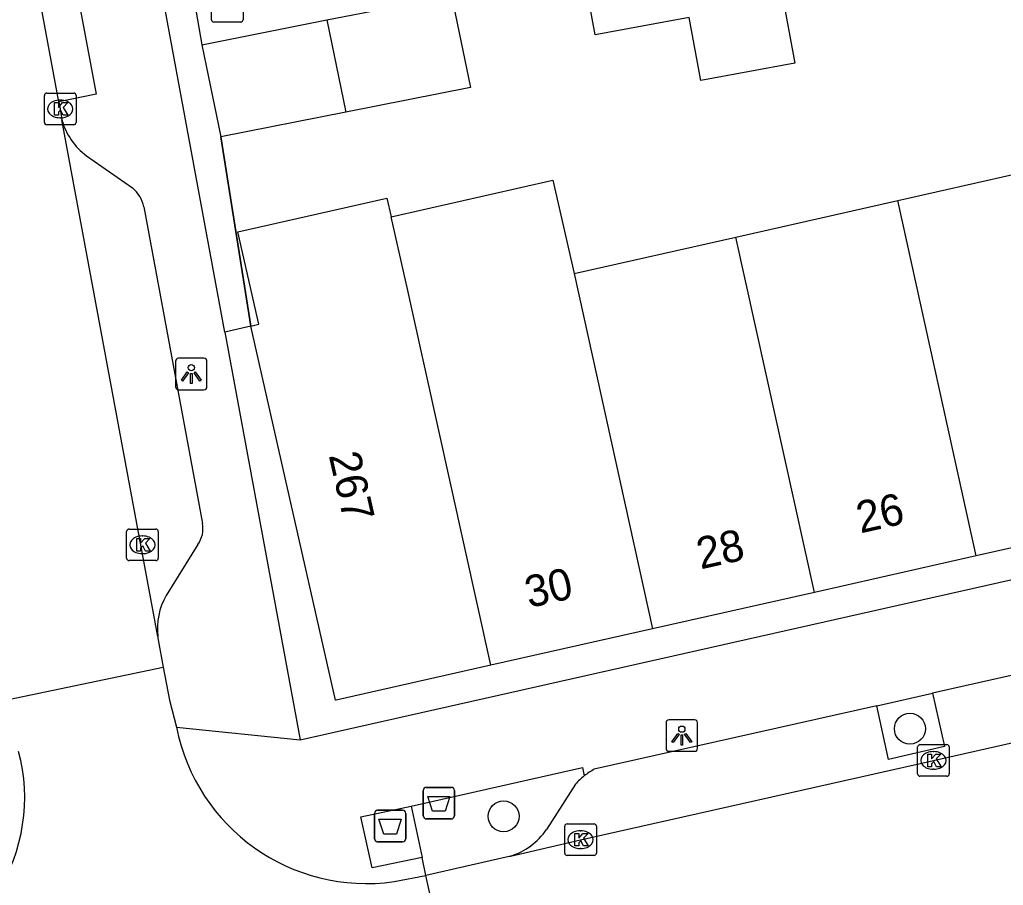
# Model space of a CAD drawing. Extents: x 160379 to 161131, y 383940 to 384849.
# Drawn here: x 160818.43 to 160849.57, y 384531.19 to 384558.6 of the extents above; entities that cross this region are included whole.
import ezdxf

# ---------------------------------------------------------------- set-up
doc = ezdxf.new("R2010")
doc.units = 0
for name, color, linetype in [('IMGEO_Afval_apart_plaats', 7, 'Continuous'), ('IMGEO_Afvalbak', 7, 'Continuous'), ('IMGEO_Boom', 7, 'Continuous'), ('IMGEO_Kolk', 7, 'Continuous'), ('IMGEO_Lichtpunt', 7, 'Continuous'), ('IMGEO_Muur', 7, 'Continuous'), ('IMGEO_Pand', 7, 'Continuous'), ('IMGEO_Pand_nummerreeks', 7, 'Continuous'), ('IMGEO_Parkeervlak_open', 7, 'Continuous'), ('IMGEO_Rijbaan_lokaal_open', 7, 'Continuous'), ('IMGEO_Rioolput', 7, 'Continuous'), ('IMGEO_Voetpad_gesloten', 7, 'Continuous'), ('IMGEO_Voetpad_open', 7, 'Continuous')]:
    doc.layers.add(name, color=color, linetype=linetype)

msp = doc.modelspace()

# ---------------------------------------------------------------- linework, layer by layer
at = {"layer": 'IMGEO_Afval_apart_plaats'}
for p, q in [((160829.761, 384533.563), (160830.551, 384533.563)), ((160830.551, 384533.563), (160829.761, 384533.563)), ((160829.661, 384532.663), (160829.661, 384533.463)), ((160829.661, 384533.463), (160829.661, 384532.663)), ((160830.651, 384533.463), (160830.651, 384532.663)), ((160830.651, 384532.663), (160830.651, 384533.463)), ((160830.551, 384532.563), (160829.761, 384532.563)), ((160829.761, 384532.563), (160830.551, 384532.563))]:
    msp.add_line(p, q, dxfattribs=at)
msp.add_lwpolyline([(160829.804, 384533.277), (160830.508, 384533.277), (160830.359, 384532.807), (160829.953, 384532.807), (160829.804, 384533.277)], dxfattribs=at)
for centre, start, end in [((160829.761, 384533.463), 90, 180), ((160829.761, 384533.463), 90, 180), ((160830.551, 384533.463), 0, 90), ((160830.551, 384533.463), 360, 90), ((160829.761, 384532.663), 180, 270), ((160829.761, 384532.663), 180, 270), ((160830.551, 384532.663), 270, 0), ((160830.551, 384532.663), 270, 0)]:
    msp.add_arc(centre, 0.1, start, end, dxfattribs=at)
at = {"layer": 'IMGEO_Afvalbak'}
for p, q in [((160831.203, 384533.389), (160831.203, 384534.189)), ((160831.203, 384534.189), (160831.203, 384533.389)), ((160831.303, 384534.289), (160832.093, 384534.289)), ((160832.093, 384534.289), (160831.303, 384534.289)), ((160832.193, 384534.189), (160832.193, 384533.389)), ((160832.193, 384533.389), (160832.193, 384534.189)), ((160832.093, 384533.289), (160831.303, 384533.289)), ((160831.303, 384533.289), (160832.093, 384533.289))]:
    msp.add_line(p, q, dxfattribs=at)
msp.add_lwpolyline([(160831.346, 384534.003), (160832.05, 384534.003), (160831.901, 384533.533), (160831.495, 384533.533), (160831.346, 384534.003)], dxfattribs=at)
for centre, start, end in [((160831.303, 384534.189), 90, 180), ((160831.303, 384534.189), 90, 180), ((160832.093, 384534.189), 0, 90), ((160832.093, 384534.189), 360, 90), ((160831.303, 384533.389), 180, 270), ((160831.303, 384533.389), 180, 270), ((160832.093, 384533.389), 270, 0), ((160832.093, 384533.389), 270, 0)]:
    msp.add_arc(centre, 0.1, start, end, dxfattribs=at)
at = {"layer": 'IMGEO_Boom'}
for centre in [(160846.615, 384536.146), (160833.749, 384533.371)]:
    msp.add_circle(centre, 0.489, dxfattribs=at)
at = {"layer": 'IMGEO_Kolk'}
for p, q in [((160819.286, 384556.273), (160820.138, 384556.273)), ((160819.211, 384555.347), (160819.211, 384556.199)), ((160819.699, 384556.053), (160819.724, 384556.053)), ((160820.212, 384556.199), (160820.212, 384555.347)), ((160819.722, 384555.493), (160819.697, 384555.493)), ((160820.138, 384555.273), (160819.286, 384555.273)), ((160821.814, 384541.543), (160821.814, 384542.395)), ((160821.889, 384542.469), (160822.741, 384542.469)), ((160822.302, 384542.249), (160822.327, 384542.249)), ((160822.815, 384542.395), (160822.815, 384541.543)), ((160822.325, 384541.689), (160822.3, 384541.689)), ((160822.741, 384541.469), (160821.889, 384541.469)), ((160846.86, 384534.715), (160846.86, 384535.567)), ((160846.935, 384535.641), (160847.787, 384535.641)), ((160847.348, 384535.421), (160847.373, 384535.421)), ((160847.861, 384535.567), (160847.861, 384534.715)), ((160847.371, 384534.861), (160847.346, 384534.861)), ((160847.787, 384534.641), (160846.935, 384534.641)), ((160835.686, 384532.206), (160835.686, 384533.058)), ((160835.761, 384533.132), (160836.613, 384533.132)), ((160836.174, 384532.912), (160836.199, 384532.912)), ((160836.687, 384533.058), (160836.687, 384532.206)), ((160836.197, 384532.352), (160836.172, 384532.352)), ((160836.613, 384532.132), (160835.761, 384532.132))]:
    msp.add_line(p, q, dxfattribs=at)
for points in [[(160819.286, 384556.273), (160820.138, 384556.273)], [(160819.211, 384555.347), (160819.211, 384556.199)], [(160819.532, 384555.973), (160819.655, 384555.973), (160819.655, 384555.822), (160819.785, 384555.973), (160819.949, 384555.973), (160819.803, 384555.822), (160819.956, 384555.573), (160819.804, 384555.573), (160819.719, 384555.737), (160819.655, 384555.67), (160819.655, 384555.573), (160819.532, 384555.573), (160819.532, 384555.973)], [(160820.212, 384556.199), (160820.212, 384555.347)], [(160820.138, 384555.273), (160819.286, 384555.273)], [(160821.814, 384541.543), (160821.814, 384542.395)], [(160821.889, 384542.469), (160822.741, 384542.469)], [(160822.815, 384542.395), (160822.815, 384541.543)], [(160822.135, 384542.169), (160822.258, 384542.169), (160822.258, 384542.018), (160822.388, 384542.169), (160822.552, 384542.169), (160822.406, 384542.018), (160822.559, 384541.769), (160822.407, 384541.769), (160822.322, 384541.933), (160822.258, 384541.866), (160822.258, 384541.769), (160822.135, 384541.769), (160822.135, 384542.169)], [(160822.741, 384541.469), (160821.889, 384541.469)], [(160846.86, 384534.715), (160846.86, 384535.567)], [(160846.935, 384535.641), (160847.787, 384535.641)], [(160847.861, 384535.567), (160847.861, 384534.715)], [(160847.181, 384535.341), (160847.304, 384535.341), (160847.304, 384535.19), (160847.434, 384535.341), (160847.598, 384535.341), (160847.452, 384535.19), (160847.605, 384534.941), (160847.453, 384534.941), (160847.368, 384535.105), (160847.304, 384535.038), (160847.304, 384534.941), (160847.181, 384534.941), (160847.181, 384535.341)], [(160847.787, 384534.641), (160846.935, 384534.641)], [(160835.686, 384532.206), (160835.686, 384533.058)], [(160835.761, 384533.132), (160836.613, 384533.132)], [(160836.687, 384533.058), (160836.687, 384532.206)], [(160836.007, 384532.832), (160836.13, 384532.832), (160836.13, 384532.681), (160836.26, 384532.832), (160836.424, 384532.832), (160836.278, 384532.681), (160836.431, 384532.432), (160836.279, 384532.432), (160836.194, 384532.596), (160836.13, 384532.529), (160836.13, 384532.432), (160836.007, 384532.432), (160836.007, 384532.832)], [(160836.613, 384532.132), (160835.761, 384532.132)]]:
    msp.add_lwpolyline(points, dxfattribs=at)
for centre, start, end in [((160819.288, 384556.197), 91.552, 178.448), ((160819.288, 384556.197), 91.552, 178.448), ((160820.136, 384556.197), 1.552, 88.448), ((160820.136, 384556.197), 1.552, 88.448), ((160819.288, 384555.349), 181.552, 268.448), ((160819.288, 384555.349), 181.552, 268.448), ((160820.136, 384555.349), 271.552, 358.448), ((160820.136, 384555.349), 271.552, 358.448), ((160821.891, 384542.393), 91.552, 178.448), ((160821.891, 384542.393), 91.552, 178.448), ((160822.739, 384542.393), 1.552, 88.448), ((160822.739, 384542.393), 1.552, 88.448), ((160821.891, 384541.545), 181.552, 268.448), ((160821.891, 384541.545), 181.552, 268.448), ((160822.739, 384541.545), 271.552, 358.448), ((160822.739, 384541.545), 271.552, 358.448), ((160846.937, 384535.565), 91.552, 178.448), ((160846.937, 384535.565), 91.552, 178.448), ((160847.785, 384535.565), 1.552, 88.448), ((160847.785, 384535.565), 1.552, 88.448), ((160846.937, 384534.717), 181.552, 268.448), ((160846.937, 384534.717), 181.552, 268.448), ((160847.785, 384534.717), 271.552, 358.448), ((160847.785, 384534.717), 271.552, 358.448), ((160835.763, 384533.056), 91.552, 178.448), ((160835.763, 384533.056), 91.552, 178.448), ((160836.611, 384533.056), 1.552, 88.448), ((160836.611, 384533.056), 1.552, 88.448), ((160835.763, 384532.208), 181.552, 268.448), ((160835.763, 384532.208), 181.552, 268.448), ((160836.611, 384532.208), 271.552, 358.448), ((160836.611, 384532.208), 271.552, 358.448)]:
    msp.add_arc(centre, 0.0765, start, end, dxfattribs=at)
for centre, major_axis, ratio, start_param, end_param in [((160819.698, 384555.773), (-0.387, 0.002), 0.722429, 4.712389, 7.853982), ((160819.723, 384555.773), (-0.39, 0.002), 0.717154, 1.570796, 4.712389), ((160822.301, 384541.969), (-0.387, 0.002), 0.722429, 4.712389, 7.853982), ((160822.326, 384541.969), (-0.39, 0.002), 0.717154, 1.570796, 4.712389), ((160847.347, 384535.141), (-0.387, 0.002), 0.722429, 4.712389, 7.853982), ((160847.372, 384535.141), (-0.39, 0.002), 0.717154, 1.570796, 4.712389), ((160836.173, 384532.632), (-0.387, 0.002), 0.722429, 4.712389, 7.853982), ((160836.198, 384532.632), (-0.39, 0.002), 0.717154, 1.570796, 4.712389)]:
    msp.add_ellipse(centre, major_axis=major_axis, ratio=ratio, start_param=start_param, end_param=end_param, dxfattribs=at)
at = {"layer": 'IMGEO_Lichtpunt'}
for p, q in [((160824.263, 384547.876), (160823.455, 384547.876)), ((160824.263, 384547.876), (160823.455, 384547.876)), ((160823.361, 384547.781), (160823.361, 384546.974)), ((160823.361, 384547.781), (160823.361, 384546.974)), ((160824.357, 384546.974), (160824.357, 384547.781)), ((160824.357, 384546.974), (160824.357, 384547.781)), ((160823.455, 384546.88), (160824.263, 384546.88)), ((160823.455, 384546.88), (160824.263, 384546.88)), ((160838.895, 384536.333), (160838.895, 384535.526)), ((160838.895, 384536.333), (160838.895, 384535.526)), ((160839.797, 384536.428), (160838.989, 384536.428)), ((160839.797, 384536.428), (160838.989, 384536.428)), ((160839.891, 384535.526), (160839.891, 384536.333)), ((160839.891, 384535.526), (160839.891, 384536.333)), ((160838.989, 384535.432), (160839.797, 384535.432)), ((160838.989, 384535.432), (160839.797, 384535.432))]:
    msp.add_line(p, q, dxfattribs=at)
for points in [[(160823.735, 384547.445), (160823.774, 384547.417), (160823.586, 384547.155), (160823.548, 384547.182), (160823.735, 384547.445)], [(160823.837, 384547.397), (160823.884, 384547.397), (160823.884, 384547.075), (160823.837, 384547.075), (160823.837, 384547.397)], [(160823.947, 384547.417), (160823.985, 384547.444), (160824.172, 384547.182), (160824.133, 384547.154), (160823.947, 384547.417)], [(160839.269, 384535.997), (160839.308, 384535.969), (160839.12, 384535.707), (160839.082, 384535.734), (160839.269, 384535.997)], [(160839.481, 384535.969), (160839.519, 384535.996), (160839.706, 384535.734), (160839.667, 384535.706), (160839.481, 384535.969)], [(160839.371, 384535.949), (160839.418, 384535.949), (160839.418, 384535.627), (160839.371, 384535.627), (160839.371, 384535.949)]]:
    msp.add_lwpolyline(points, dxfattribs=at)
for centre in [(160823.86, 384547.579), (160839.394, 384536.131)]:
    msp.add_circle(centre, 0.0994, dxfattribs=at)
for centre, start, end in [((160823.455, 384547.781), 90, 180), ((160823.455, 384547.781), 90, 180), ((160824.263, 384547.781), 0, 90), ((160824.263, 384547.781), 0, 90), ((160823.455, 384546.974), 180, 270), ((160823.455, 384546.974), 180, 270), ((160824.263, 384546.974), 270, 0), ((160824.263, 384546.974), 270, 360), ((160838.989, 384536.333), 90, 180), ((160838.989, 384536.333), 90, 180), ((160839.797, 384536.333), 0, 90), ((160839.797, 384536.333), 0, 90), ((160838.989, 384535.526), 180, 270), ((160838.989, 384535.526), 180, 270), ((160839.797, 384535.526), 270, 0), ((160839.797, 384535.526), 270, 360)]:
    msp.add_arc(centre, 0.0946, start, end, dxfattribs=at)
at = {"layer": 'IMGEO_Muur'}
msp.add_lwpolyline([(160825.745, 384548.894), (160824.794, 384554.889)], dxfattribs=at)
at = {"layer": 'IMGEO_Pand'}
for points in [[(160839.262, 384560.635), (160842.236, 384561.184), (160842.599, 384559.217), (160842.968, 384557.217), (160839.994, 384556.668), (160839.625, 384558.668)], [(160839.625, 384558.668), (160836.651, 384558.118), (160836.288, 384560.085), (160839.262, 384560.635)], [(160828.153, 384558.589), (160832.1, 384559.368), (160832.697, 384556.45), (160828.75, 384555.671)], [(160824.197, 384557.807), (160828.153, 384558.589)], [(160828.153, 384558.589), (160828.75, 384555.671)], [(160824.197, 384557.807), (160824.794, 384554.889)], [(160828.75, 384555.671), (160824.794, 384554.889)], [(160846.228, 384552.87), (160851.088, 384553.967)], [(160830.191, 384552.359), (160835.314, 384553.515), (160835.981, 384550.558)], [(160825.745, 384548.894), (160826.001, 384548.952), (160825.337, 384551.881), (160830.056, 384552.951), (160830.191, 384552.359)], [(160841.104, 384551.714), (160846.228, 384552.87)], [(160848.717, 384541.616), (160846.228, 384552.87)], [(160833.346, 384538.155), (160830.858, 384549.402), (160830.718, 384550.022), (160830.191, 384552.359)], [(160835.981, 384550.558), (160841.104, 384551.714)], [(160843.593, 384540.463), (160841.104, 384551.714)], [(160835.981, 384550.558), (160838.47, 384539.309)], [(160833.346, 384538.155), (160828.447, 384537.052), (160828.43, 384537.048), (160825.745, 384548.894)], [(160853.841, 384542.77), (160848.717, 384541.616)], [(160848.717, 384541.616), (160843.593, 384540.463)], [(160843.593, 384540.463), (160838.47, 384539.309)], [(160838.47, 384539.309), (160833.346, 384538.155)]]:
    msp.add_lwpolyline(points, dxfattribs=at)
at = {"layer": 'IMGEO_Parkeervlak_open'}
for points in [[(160847.328, 384537.267), (160847.706, 384535.583), (160845.934, 384535.174), (160845.566, 384536.872)], [(160836.027, 384534.389), (160835.109, 384532.954)]]:
    msp.add_lwpolyline(points, dxfattribs=at)
for centre, radius, start, end in [((160837.704, 384532.883), 2.254, 128.3295, 138.0708), ((160833.304, 384534.203), 2.195, 287.5586, 325.3263)]:
    msp.add_arc(centre, radius, start, end, dxfattribs=at)
at = {"layer": 'IMGEO_Rijbaan_lokaal_open'}
for points in [[(160819.668, 384555.994), (160818.573, 384561.931)], [(160819.668, 384555.994), (160819.712, 384555.773), (160819.748, 384555.505), (160819.757, 384555.467), (160819.766, 384555.429)], [(160822.798, 384539.063), (160819.766, 384555.429)], [(160833.966, 384532.11), (160836.187, 384532.632), (160847.361, 384535.141), (160863.202, 384538.718), (160880.924, 384542.745), (160888.676, 384544.343)], [(160822.798, 384539.063), (160822.804, 384539.013), (160822.812, 384538.963), (160822.974, 384538.097)], [(160818.072, 384537.074), (160822.974, 384538.097)], [(160822.974, 384538.097), (160823.17, 384537.054), (160823.391, 384536.192)], [(160833.966, 384532.11), (160833.946, 384532.104), (160833.927, 384532.098), (160831.292, 384531.493)], [(160830.281, 384531.303), (160831.292, 384531.493)], [(160832.263, 384527.13), (160831.292, 384531.493)]]:
    msp.add_lwpolyline(points, dxfattribs=at)
for centre, radius, start, end in [((160829.421, 384537.39), 6.148, 191.2414, 278.0412), ((160812.924, 384533.963), 5.662, 280.3392, 14.995)]:
    msp.add_arc(centre, radius, start, end, dxfattribs=at)
at = {"layer": 'IMGEO_Rioolput'}
for p, q in [((160824.499, 384558.599), (160824.499, 384559.451)), ((160825.5, 384559.451), (160825.5, 384558.599)), ((160825.426, 384558.525), (160824.574, 384558.525))]:
    msp.add_line(p, q, dxfattribs=at)
for points in [[(160824.499, 384558.599), (160824.499, 384559.451)], [(160825.5, 384559.451), (160825.5, 384558.599)], [(160825.426, 384558.525), (160824.574, 384558.525)]]:
    msp.add_lwpolyline(points, dxfattribs=at)
for centre, start, end in [((160824.576, 384558.601), 181.552, 268.448), ((160824.576, 384558.601), 181.552, 268.448), ((160825.424, 384558.601), 271.552, 358.448), ((160825.424, 384558.601), 271.552, 358.448)]:
    msp.add_arc(centre, 0.0765, start, end, dxfattribs=at)
at = {"layer": 'IMGEO_Voetpad_gesloten'}
for points in [[(160831.17, 384532.066), (160829.59, 384531.737), (160829.233, 384533.354), (160830.821, 384533.696)], [(160830.821, 384533.696), (160831.17, 384532.066)]]:
    msp.add_lwpolyline(points, dxfattribs=at)
at = {"layer": 'IMGEO_Voetpad_open'}
for points in [[(160824.919, 384548.707), (160818.812, 384581.761), (160816.984, 384591.607), (160750.44, 384669.667)], [(160818.573, 384561.931), (160819.747, 384562.108), (160820.851, 384556.238), (160819.668, 384555.994)], [(160823.508, 384561.776), (160824.197, 384557.807)], [(160824.794, 384554.889), (160825.745, 384548.894)], [(160820.548, 384554.291), (160822, 384553.274)], [(160822.361, 384552.671), (160824.212, 384542.646)], [(160827.304, 384535.796), (160828.384, 384536.039), (160877.181, 384547.027), (160890.799, 384550.034), (160902.031, 384552.528)], [(160825.745, 384548.894), (160824.919, 384548.707)], [(160824.919, 384548.707), (160827.304, 384535.796)], [(160824.07, 384541.984), (160823.067, 384540.361)], [(160864.26, 384541.068), (160847.328, 384537.267)], [(160845.566, 384536.872), (160847.328, 384537.267)], [(160845.566, 384536.872), (160836.623, 384534.865)], [(160823.391, 384536.192), (160827.304, 384535.796)], [(160830.821, 384533.696), (160836.252, 384534.914), (160836.306, 384534.651)], [(160831.292, 384531.493), (160831.17, 384532.066)]]:
    msp.add_lwpolyline(points, dxfattribs=at)
for centre, radius, start, end in [((160821.746, 384555.952), 2.048, 194.7949, 234.1965), ((160821.277, 384552.432), 1.11, 12.4456, 49.3701), ((160823.407, 384542.472), 0.823, 323.611, 12.1759), ((160824.908, 384539.303), 2.123, 150.1032, 186.4801), ((160837.828, 384532.738), 2.445, 119.5362, 128.5087)]:
    msp.add_arc(centre, radius, start, end, dxfattribs=at)

# ---------------------------------------------------------------- texts
at = {"layer": 'IMGEO_Pand_nummerreeks'}
for s, rotation, p in [('267', 282.771, (160828.21, 384544.805)), ('26', 12.69, (160845.047, 384542.328)), ('28', 12.6853, (160839.987, 384541.188)), ('30', 12.691, (160834.554, 384539.965))]:
    msp.add_text(s, height=1, rotation=rotation, dxfattribs=at).set_placement(p)

doc.saveas('drawing.dxf')
